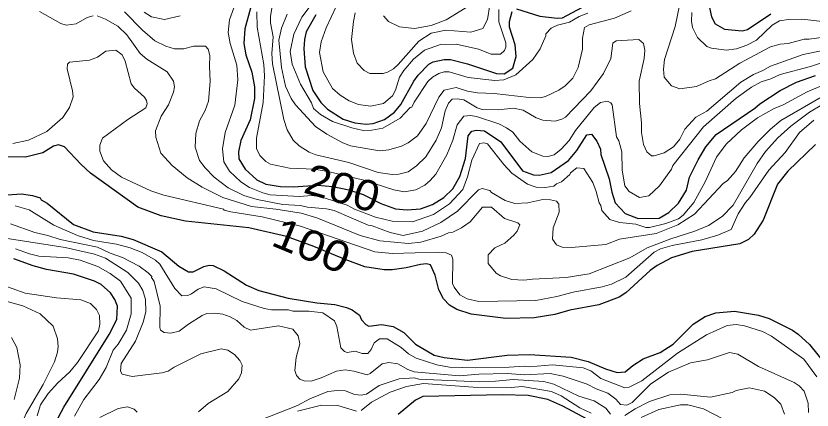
# Model space of a CAD drawing. Extents: x 673.3 to 698.5, y 6984.3 to 7012.3.
# Drawn here: x 680.649 to 682.735, y 6989.157 to 6990.189 of the extents above; entities that cross this region are included whole.
import ezdxf
from ezdxf.enums import TextEntityAlignment as Align

# ---------------------------------------------------------------- set-up
doc = ezdxf.new("R2010")
doc.units = 0
doc.header["$LTSCALE"] = 0.032
doc.layers.add('1', color=7, linetype='Continuous', lineweight=25)
doc.layers.add('2', color=7, linetype='Continuous', lineweight=13)
doc.layers.add('61', color=7, linetype='Continuous')

msp = doc.modelspace()

# ---------------------------------------------------------------- linework, layer by layer
at = {"layer": '1'}
for points in [[(681.9607, 6990.2078), (682.0217, 6990.1883), (682.067, 6990.1834), (682.0813, 6990.1841), (682.145, 6990.2186)], [(682.464, 6990.2193), (682.4707, 6990.1872), (682.4803, 6990.1688), (682.5048, 6990.1543), (682.5514, 6990.15), (682.5654, 6990.154), (682.6261, 6990.1948)], [(681.2635, 6990.2099), (681.249, 6990.1555), (681.2464, 6990.1173), (681.2518, 6990.0876), (681.2669, 6990.0422), (681.2741, 6990.0037), (681.2741, 6989.9734), (681.2628, 6989.9173), (681.2381, 6989.8627), (681.2319, 6989.8336), (681.2336, 6989.815), (681.2495, 6989.7879), (681.2806, 6989.7602), (681.304, 6989.7486), (681.3426, 6989.7423), (681.3754, 6989.7412), (681.4391, 6989.746), (681.4791, 6989.7429), (681.5213, 6989.7334), (681.5587, 6989.7211), (681.6048, 6989.6983), (681.6436, 6989.6842), (681.6742, 6989.681), (681.7087, 6989.6841), (681.7404, 6989.6957), (681.7698, 6989.7135), (681.7933, 6989.7366), (681.8123, 6989.7685), (681.8266, 6989.8155), (681.8336, 6989.8749), (681.843, 6989.8877), (681.8556, 6989.8901), (681.8766, 6989.8885), (681.9197, 6989.8594), (681.9757, 6989.7831), (682.0051, 6989.773), (682.0195, 6989.7722), (682.0508, 6989.7793), (682.0964, 6989.8109), (682.1182, 6989.8367), (682.1444, 6989.8775), (682.1568, 6989.8795), (682.1707, 6989.8616), (682.1804, 6989.8399), (682.1814, 6989.8259), (682.2035, 6989.7629), (682.2099, 6989.7278), (682.2189, 6989.6997), (682.2449, 6989.672), (682.2791, 6989.659), (682.3338, 6989.6595), (682.3595, 6989.674), (682.3843, 6989.6991), (682.4053, 6989.7331), (682.4139, 6989.7669), (682.4358, 6989.8123), (682.4565, 6989.8468), (682.4833, 6989.8785), (682.5843, 6989.9479), (682.5975, 6989.9594), (682.6513, 6989.9936), (682.6941, 6990.0155), (682.7436, 6990.0328)], [(681.5067, 6989.9189), (681.5367, 6989.9089), (681.5666, 6989.9057), (681.5849, 6989.9076), (681.615, 6989.9181), (681.6411, 6989.9371), (681.6576, 6989.9576), (681.6912, 6990.0185), (681.7027, 6990.0338), (681.7308, 6990.0626), (681.7419, 6990.0686), (681.7706, 6990.075), (681.7872, 6990.075), (681.8322, 6990.0638), (681.9078, 6990.0385), (681.9281, 6990.0377), (681.9512, 6990.0522), (681.9598, 6990.0829), (681.9565, 6990.1132), (681.942, 6990.1597), (681.942, 6990.175), (681.9488, 6990.2007)], [(681.4349, 6990.1925), (681.4098, 6990.1479), (681.4053, 6990.1279), (681.4037, 6990.1033), (681.4069, 6990.0558), (681.427, 6989.9941), (681.4482, 6989.9629), (681.4653, 6989.945), (681.5067, 6989.9189)], [(682.7431, 6989.8521), (682.6714, 6989.7824), (682.6441, 6989.749), (682.6063, 6989.6545), (682.583, 6989.6177), (682.5678, 6989.6037), (682.5454, 6989.592), (682.4208, 6989.5726), (682.3667, 6989.5553), (682.3292, 6989.5359), (682.3107, 6989.5225), (682.2468, 6989.4644), (682.2289, 6989.4522), (682.1757, 6989.4324), (682.1002, 6989.4187), (682.0605, 6989.4072), (682.0068, 6989.3983), (681.9324, 6989.3967), (681.8416, 6989.4077), (681.8037, 6989.4202), (681.7851, 6989.432), (681.769, 6989.4483), (681.7573, 6989.4721), (681.7472, 6989.5102), (681.7353, 6989.5369), (681.7245, 6989.54), (681.7087, 6989.5386), (681.6715, 6989.5294), (681.6349, 6989.5246), (681.6142, 6989.5246), (681.5631, 6989.5322), (681.5117, 6989.5512), (681.4293, 6989.5854), (681.3578, 6989.6111), (681.2592, 6989.6345), (681.0936, 6989.6515), (681.0302, 6989.6658), (680.9686, 6989.6887), (680.8447, 6989.7777), (680.8191, 6989.8012), (680.7769, 6989.8467), (680.7607, 6989.852), (680.748, 6989.8478), (680.7197, 6989.8305), (680.6744, 6989.8193), (680.6132, 6989.8201)], [(680.6031, 6989.7192), (680.6636, 6989.7232), (680.6924, 6989.7193), (680.7129, 6989.7125), (680.7155, 6989.7078), (680.7311, 6989.6986), (680.8006, 6989.6427), (680.852, 6989.624), (680.9253, 6989.6126), (680.9568, 6989.6034), (681.0311, 6989.5711), (681.076, 6989.5337), (681.101, 6989.5189), (681.1132, 6989.519), (681.1411, 6989.5332), (681.1552, 6989.5367), (681.1658, 6989.5359), (681.1946, 6989.5215), (681.2532, 6989.4837), (681.2858, 6989.47)], [(680.7341, 6989.0616), (680.7302, 6989.0717), (680.7382, 6989.0959), (680.7751, 6989.1649), (680.8932, 6989.3546), (680.9134, 6989.3943), (680.9157, 6989.4287), (680.9085, 6989.4463), (680.8967, 6989.4637), (680.8726, 6989.4862), (680.8548, 6989.4947), (680.7999, 6989.5132), (680.7295, 6989.5251), (680.6947, 6989.5347), (680.6435, 6989.5531)], [(681.2858, 6989.47), (681.3628, 6989.4503), (681.4379, 6989.4375), (681.4845, 6989.4333), (681.5155, 6989.4259), (681.5298, 6989.4195), (681.5489, 6989.4051), (681.5544, 6989.3932), (681.5654, 6989.3814), (681.5733, 6989.3766), (681.6067, 6989.3812), (681.6376, 6989.3762), (681.665, 6989.3599), (681.6958, 6989.3293), (681.7447, 6989.3009), (681.7706, 6989.2949), (681.8317, 6989.2876), (681.9358, 6989.3006), (681.9941, 6989.3023), (682.1032, 6989.2956), (682.1485, 6989.2844), (682.1934, 6989.2653), (682.224, 6989.2553), (682.2447, 6989.2567), (682.2655, 6989.2739), (682.2919, 6989.2907), (682.3363, 6989.3076), (682.3703, 6989.3291), (682.4227, 6989.3822), (682.4541, 6989.4018), (682.4821, 6989.4112), (682.5312, 6989.4162), (682.5938, 6989.4058), (682.6218, 6989.3965), (682.6828, 6989.3659), (682.698, 6989.3557), (682.728, 6989.3288), (682.7718, 6989.2744)], [(682.1459, 6989.1333), (682.0821, 6989.1674), (682.0426, 6989.1842), (681.9908, 6989.1947), (681.9238, 6989.1971), (681.7153, 6989.1924), (681.696, 6989.1825), (681.6509, 6989.145)]]:
    msp.add_lwpolyline(points, dxfattribs=at)
at = {"layer": '2'}
for points in [[(682.1474, 6990.1966), (682.1246, 6990.1875), (682.0993, 6990.1731), (682.068, 6990.1651), (682.0513, 6990.1574), (682.0374, 6990.1426), (682.0372, 6990.1372), (682.0225, 6990.1027), (682.0034, 6990.0755), (681.9586, 6990.0346), (681.927, 6990.022), (681.9035, 6990.0197), (681.8338, 6990.0284), (681.7839, 6990.0424), (681.771, 6990.0424), (681.7567, 6990.0383), (681.7408, 6990.0288), (681.7284, 6990.0172), (681.6921, 6989.963), (681.6863, 6989.9507), (681.6819, 6989.9493), (681.6554, 6989.9213), (681.6099, 6989.8949), (681.5816, 6989.8897), (681.559, 6989.8894), (681.5292, 6989.896), (681.4789, 6989.9124), (681.4474, 6989.931), (681.4289, 6989.9465), (681.4235, 6989.9619), (681.3945, 6990.0102), (681.3733, 6990.0626), (681.3678, 6990.0965), (681.3774, 6990.1419), (681.3979, 6990.1858), (681.4466, 6990.2503)], [(681.7822, 6989.9607), (681.7734, 6989.9407), (681.7636, 6989.8962), (681.75, 6989.8639), (681.7232, 6989.8206), (681.6984, 6989.7964), (681.6767, 6989.7812), (681.6523, 6989.7746), (681.6347, 6989.7738), (681.5981, 6989.7795), (681.5211, 6989.8056), (681.4345, 6989.8254), (681.4173, 6989.8325), (681.3912, 6989.8488), (681.3757, 6989.8634), (681.3599, 6989.8909), (681.3514, 6989.9176), (681.3214, 6990.0634), (681.3198, 6990.0907), (681.3228, 6990.1343), (681.3165, 6990.1709), (681.3165, 6990.1884), (681.3231, 6990.2284)], [(681.538, 6990.1972), (681.5331, 6990.1744), (681.5283, 6990.1271), (681.5334, 6990.0918), (681.5431, 6990.0659), (681.5613, 6990.046), (681.5767, 6990.0384), (681.6116, 6990.0384), (681.6224, 6990.0416), (681.6379, 6990.0509), (681.6507, 6990.0623), (681.7047, 6990.1229), (681.7367, 6990.1442), (681.7751, 6990.1516), (681.8412, 6990.1468), (681.8726, 6990.1565), (681.8841, 6990.18), (681.8907, 6990.2187)], [(681.6117, 6990.1896), (681.6253, 6990.1745), (681.6536, 6990.1606), (681.693, 6990.1565), (681.737, 6990.1639), (681.7761, 6990.1794), (681.8371, 6990.2169)], [(682.3873, 6990.2165), (682.3759, 6990.1612), (682.3484, 6990.0753), (682.3451, 6990.0497), (682.3473, 6990.0291), (682.3666, 6990.0064), (682.388, 6989.9985), (682.4319, 6990.0041), (682.4648, 6990.0196), (682.4816, 6990.0248), (682.5449, 6990.0654), (682.626, 6990.1084), (682.651, 6990.115), (682.6718, 6990.1171), (682.7134, 6990.1287), (682.7266, 6990.1284), (682.7843, 6990.1362), (682.9118, 6990.166), (682.9445, 6990.1776), (682.9524, 6990.1779), (682.9874, 6990.1922)], [(680.8517, 6990.1897), (680.8364, 6990.1855), (680.8072, 6990.1683), (680.7807, 6990.1647), (680.7667, 6990.1691), (680.7109, 6990.2011)], [(680.9339, 6990.2003), (680.9812, 6990.1521), (681.013, 6990.1243), (681.0418, 6990.1098), (681.065, 6990.1028), (681.0892, 6990.1034), (681.1145, 6990.11), (681.146, 6990.11), (681.1528, 6990.1018), (681.1575, 6990.0855), (681.156, 6990.0575), (681.1584, 6990.0174), (681.1536, 6989.9659), (681.1447, 6989.9418), (681.1301, 6989.9141), (681.1206, 6989.881), (681.1186, 6989.8452), (681.1304, 6989.8104), (681.145, 6989.7912), (681.1686, 6989.7673), (681.2056, 6989.7386), (681.2464, 6989.7192), (681.2816, 6989.7083), (681.3485, 6989.6956), (681.395, 6989.693), (681.4129, 6989.6882), (681.4625, 6989.6842), (681.4829, 6989.68), (681.5718, 6989.641), (681.5828, 6989.6393), (681.6295, 6989.6219), (681.6634, 6989.6142), (681.7145, 6989.6257), (681.7626, 6989.6482), (681.8057, 6989.6783), (681.8606, 6989.7338), (681.8704, 6989.737)], [(681.0793, 6990.1893), (681.0386, 6990.1801), (681.0048, 6990.1869), (680.9855, 6990.1992)], [(682.1693, 6989.7291), (682.16, 6989.7528), (682.1367, 6989.7894), (682.1188, 6989.7912), (682.1015, 6989.7783), (682.1005, 6989.7743), (682.078, 6989.7544), (682.0651, 6989.7492), (682.0585, 6989.7433), (682.0358, 6989.7396), (682.0121, 6989.7404), (681.989, 6989.7486), (681.9486, 6989.7778), (681.9274, 6989.8004), (681.8846, 6989.8544), (681.8745, 6989.8566), (681.8639, 6989.8551), (681.8434, 6989.8115), (681.8325, 6989.7677), (681.8197, 6989.7347), (681.7847, 6989.6971), (681.743, 6989.6693), (681.6881, 6989.65), (681.6344, 6989.6515), (681.5913, 6989.6623), (681.5364, 6989.6833), (681.5167, 6989.6939), (681.4457, 6989.7164), (681.4235, 6989.719), (681.392, 6989.716), (681.3151, 6989.7207), (681.2959, 6989.7255), (681.2614, 6989.7402), (681.2383, 6989.755), (681.2091, 6989.7824), (681.1942, 6989.8069), (681.1903, 6989.8411), (681.1974, 6989.8838), (681.2228, 6989.9559), (681.231, 6990.0216), (681.2278, 6990.0602), (681.2106, 6990.1174), (681.205, 6990.1457), (681.2088, 6990.1787), (681.2205, 6990.2108)], [(681.2806, 6990.1998), (681.2815, 6990.1595), (681.2985, 6990.0623), (681.3002, 6990.0327), (681.2969, 6989.9625), (681.2791, 6989.8692), (681.2798, 6989.8424), (681.2878, 6989.8237), (681.3035, 6989.8077), (681.3162, 6989.8007), (681.3663, 6989.7907), (681.4311, 6989.7875), (681.4666, 6989.7817), (681.5602, 6989.7595), (681.6388, 6989.7339), (681.6673, 6989.7282), (681.6966, 6989.7341), (681.7202, 6989.7459), (681.7346, 6989.7579), (681.7488, 6989.7746), (681.7782, 6989.8258), (681.7937, 6989.8634), (681.8053, 6989.9043), (681.8227, 6989.9271), (681.8399, 6989.9284), (681.8558, 6989.926), (681.9145, 6989.9063), (681.9341, 6989.8965), (681.9508, 6989.8845), (681.969, 6989.8615), (682.0003, 6989.8333), (682.0293, 6989.8219), (682.0425, 6989.8213), (682.0592, 6989.8252), (682.0777, 6989.8403), (682.0984, 6989.8627), (682.1152, 6989.8892), (682.1639, 6989.9493), (682.1801, 6989.9627), (682.1985, 6989.966), (682.2072, 6989.9619), (682.2107, 6989.9566), (682.2225, 6989.8728), (682.2285, 6989.8617), (682.2366, 6989.833), (682.2371, 6989.7855), (682.2441, 6989.7445), (682.2556, 6989.7296), (682.2827, 6989.7135), (682.3073, 6989.7176), (682.3348, 6989.7439), (682.366, 6989.7882), (682.3697, 6989.7975), (682.4505, 6989.8987), (682.5354, 6989.9738), (682.576, 6990.0029), (682.6013, 6990.0167), (682.6266, 6990.0248), (682.6505, 6990.0359), (682.7305, 6990.0572), (682.7745, 6990.0719)], [(681.3595, 6990.1937), (681.3447, 6990.1572), (681.3377, 6990.1261), (681.345, 6990.0542), (681.3555, 6990.0053), (681.3701, 6989.9727), (681.3818, 6989.956), (681.4341, 6989.8996), (681.4637, 6989.8792), (681.5056, 6989.8566), (681.5253, 6989.8488), (681.6013, 6989.8357), (681.6262, 6989.8381), (681.6591, 6989.8481), (681.6767, 6989.8569), (681.7015, 6989.8754), (681.7238, 6989.9076), (681.7567, 6989.9768), (681.771, 6989.9944), (681.8026, 6990.0017)], [(681.4877, 6990.2138), (681.4616, 6990.1584), (681.449, 6990.1213), (681.4444, 6990.0933), (681.4543, 6990.0424), (681.4787, 6989.9991), (681.4985, 6989.9813), (681.5223, 6989.9672), (681.5462, 6989.9574), (681.5777, 6989.9529), (681.6121, 6989.9603), (681.6355, 6989.9796), (681.6434, 6989.9946), (681.6543, 6990.0292), (681.6652, 6990.046), (681.6907, 6990.0763), (681.7198, 6990.0998), (681.7616, 6990.1144), (681.8021, 6990.1157), (681.8608, 6990.1019), (681.8941, 6990.0895), (681.9182, 6990.089), (681.9287, 6990.0985), (681.9321, 6990.1071), (681.9321, 6990.1187), (681.9143, 6990.1742), (681.9138, 6990.2059)], [(681.8026, 6990.0017), (681.8322, 6989.9925), (681.8583, 6989.988), (681.9018, 6989.9862), (681.9937, 6989.9758), (682.0225, 6989.9749), (682.0366, 6989.9783), (682.0717, 6989.9949), (682.0877, 6990.0064), (682.108, 6990.0262), (682.1219, 6990.0539), (682.1333, 6990.1025), (682.1334, 6990.131), (682.1383, 6990.159), (682.1506, 6990.1655), (682.2172, 6990.1834), (682.261, 6990.2028)], [(682.8812, 6990.2011), (682.8022, 6990.181), (682.7618, 6990.1745), (682.7074, 6990.181), (682.6727, 6990.1801), (682.6489, 6990.1765), (682.6298, 6990.1651), (682.5889, 6990.1256), (682.5637, 6990.1123), (682.5365, 6990.1031), (682.5096, 6990.0995), (682.4709, 6990.1052), (682.4585, 6990.1093), (682.4343, 6990.1325), (682.421, 6990.1592), (682.4187, 6990.1757), (682.4198, 6990.198)], [(681.8388, 6989.6495), (681.8166, 6989.6338), (681.7938, 6989.6229), (681.7824, 6989.6214), (681.7634, 6989.6127), (681.71, 6989.5967), (681.6774, 6989.593), (681.6025, 6989.6), (681.5511, 6989.6144), (681.4376, 6989.6603), (681.3966, 6989.6727), (681.3298, 6989.6833), (681.2663, 6989.6898), (681.1917, 6989.7139), (681.1376, 6989.741), (681.0976, 6989.7649), (681.0586, 6989.7978), (681.0286, 6989.8302), (681.0159, 6989.8714), (681.0152, 6989.8885), (681.03, 6989.9271), (681.0488, 6989.9567), (681.0617, 6989.9893), (681.0649, 6990.0036), (681.062, 6990.018), (681.0459, 6990.0427), (680.9921, 6990.076), (680.9747, 6990.0905), (680.9396, 6990.14), (680.9161, 6990.162), (680.8838, 6990.1811), (680.8621, 6990.1898)], [(682.8231, 6990.1108), (682.7113, 6990.0882), (682.6254, 6990.0575), (682.6054, 6990.0461), (682.5807, 6990.0361), (682.5481, 6990.0157), (682.459, 6989.9396), (682.4301, 6989.9239), (682.4014, 6989.8923), (682.3882, 6989.8667), (682.3719, 6989.8464), (682.3473, 6989.8306), (682.3208, 6989.8226), (682.3143, 6989.8229), (682.3014, 6989.8334), (682.2934, 6989.8522), (682.2881, 6989.8843), (682.288, 6989.9095), (682.2824, 6989.96), (682.2816, 6990.0186), (682.2945, 6990.0781), (682.2962, 6990.0999), (682.2934, 6990.1169), (682.2808, 6990.1273), (682.221, 6990.124), (682.2131, 6990.1176), (682.2072, 6990.0774), (682.1882, 6990.0381), (682.1554, 6989.9931), (682.0883, 6989.9242), (682.0793, 6989.9185), (682.0617, 6989.9138), (682.0296, 6989.9159), (682.0123, 6989.9226), (681.9781, 6989.9422), (681.9523, 6989.9479), (681.912, 6989.9432), (681.8707, 6989.9444), (681.8572, 6989.9488), (681.8228, 6989.9692), (681.8057, 6989.9724), (681.7915, 6989.9716), (681.7822, 6989.9607)], [(680.6411, 6989.8555), (680.6823, 6989.8637), (680.7303, 6989.8863), (680.7725, 6989.9231), (680.7897, 6989.9491), (680.7993, 6989.9773), (680.7978, 6989.9934), (680.7835, 6990.0511), (680.7847, 6990.0632), (680.7898, 6990.0677), (680.8422, 6990.0731), (680.8632, 6990.0813), (680.8853, 6990.0967), (680.9109, 6990.0994), (680.9273, 6990.0876), (680.9359, 6990.0705), (680.9512, 6990.0117), (680.9599, 6990), (680.986, 6989.9763), (680.9915, 6989.9675), (680.993, 6989.9593), (680.9895, 6989.9481), (680.9427, 6989.918), (680.876, 6989.8691), (680.8694, 6989.8509), (680.8692, 6989.835), (680.8785, 6989.8093), (680.8995, 6989.7859), (680.9262, 6989.7669), (681.0027, 6989.7311), (681.0366, 6989.7195), (681.1928, 6989.6835), (681.1947, 6989.6809), (681.2126, 6989.676), (681.2943, 6989.6628), (681.3947, 6989.6385), (681.589, 6989.5712), (681.6351, 6989.5669), (681.7556, 6989.5702), (681.7758, 6989.5685), (681.7902, 6989.5629), (681.7937, 6989.5524), (681.7929, 6989.4888), (681.7969, 6989.479), (681.8124, 6989.4586), (681.831, 6989.4481), (681.8619, 6989.4415), (682.011, 6989.4437), (682.0663, 6989.4543), (682.1086, 6989.4657), (682.1849, 6989.4798), (682.209, 6989.4869), (682.2465, 6989.505), (682.3206, 6989.5701), (682.3377, 6989.579), (682.3685, 6989.588), (682.4455, 6989.6028), (682.4881, 6989.6154), (682.5223, 6989.6296), (682.541, 6989.6705), (682.5599, 6989.7002), (682.5718, 6989.7134), (682.6213, 6989.7853), (682.6642, 6989.8314), (682.7013, 6989.884), (682.7387, 6989.9164)], [(682.7761, 6990.0132), (682.7215, 6989.9908), (682.6589, 6989.9563), (682.6352, 6989.9468), (682.5918, 6989.9219), (682.5497, 6989.8905), (682.5094, 6989.8533), (682.4845, 6989.8196), (682.4544, 6989.7548), (682.4252, 6989.701), (682.3972, 6989.6671), (682.3844, 6989.6574), (682.3513, 6989.6452), (682.3087, 6989.6353), (682.299, 6989.6353), (682.2731, 6989.6436), (682.23, 6989.6484), (682.2046, 6989.6563), (682.184, 6989.6792), (682.1814, 6989.6925), (682.1765, 6989.7), (682.1693, 6989.7291)], [(681.8704, 6989.737), (681.8904, 6989.7321), (681.8948, 6989.7264), (681.9308, 6989.706), (681.956, 6989.698), (681.9898, 6989.6997), (682.0297, 6989.7085), (682.0492, 6989.7078), (682.0654, 6989.7037), (682.0714, 6989.6963), (682.0722, 6989.6754), (682.0565, 6989.6343), (682.0545, 6989.6049), (682.065, 6989.5899), (682.0799, 6989.584), (682.1041, 6989.5831), (682.1947, 6989.5906), (682.2305, 6989.6044), (682.3266, 6989.6191), (682.3828, 6989.6423), (682.4262, 6989.6698), (682.502, 6989.7507), (682.5126, 6989.7582), (682.5343, 6989.7822), (682.5569, 6989.8179), (682.5932, 6989.8606), (682.6255, 6989.893), (682.653, 6989.9154), (682.7582, 6989.9767)], [(682.7599, 6989.9563), (682.7276, 6989.937), (682.6792, 6989.9003), (682.6444, 6989.8703), (682.6129, 6989.8338), (682.5906, 6989.803), (682.5278, 6989.6934), (682.4991, 6989.6643), (682.4632, 6989.6403), (682.4271, 6989.6254), (682.3648, 6989.6057), (682.3029, 6989.5819), (682.2576, 6989.5553), (682.1507, 6989.514), (682.0902, 6989.5043), (682.002, 6989.5001), (681.98, 6989.4969), (681.9482, 6989.4985), (681.9187, 6989.5084), (681.9075, 6989.5158), (681.8865, 6989.5405), (681.8858, 6989.5633), (681.9037, 6989.5815), (681.9295, 6989.5941), (681.9537, 6989.6146), (681.962, 6989.6253), (681.9687, 6989.6423), (681.9642, 6989.6476), (681.9287, 6989.659), (681.8949, 6989.6883), (681.8712, 6989.6881), (681.8388, 6989.6495)], [(681.0657, 6989.4757), (681.0259, 6989.539), (681.0149, 6989.5499), (680.9796, 6989.57), (680.9486, 6989.5817), (680.9131, 6989.5912), (680.8526, 6989.601), (680.8106, 6989.6141), (680.7483, 6989.6408), (680.684, 6989.6816), (680.6477, 6989.6921)], [(680.6355, 6989.6451), (680.6986, 6989.6224), (680.7332, 6989.6142), (680.7649, 6989.6034), (680.8631, 6989.5833), (680.8962, 6989.5675), (680.9283, 6989.5565), (680.9726, 6989.5336), (680.9961, 6989.5166), (681.0051, 6989.5069), (681.0042, 6989.5044), (681.0111, 6989.4936), (681.0273, 6989.429), (681.0265, 6989.3733), (681.0283, 6989.3666), (681.0378, 6989.3601), (681.0548, 6989.3584), (681.077, 6989.364), (681.101, 6989.3822), (681.1371, 6989.4047), (681.1491, 6989.4096), (681.1693, 6989.4105), (681.1911, 6989.408), (681.2109, 6989.4014), (681.2277, 6989.3917), (681.2472, 6989.3739), (681.2641, 6989.3658), (681.3374, 6989.3779), (681.3745, 6989.3688), (681.389, 6989.3514), (681.393, 6989.3302), (681.3832, 6989.2947), (681.3796, 6989.2607), (681.3844, 6989.2473), (681.3931, 6989.2379), (681.4039, 6989.2339), (681.4223, 6989.233), (681.4484, 6989.2412), (681.4891, 6989.259), (681.5117, 6989.2622), (681.5347, 6989.259), (681.569, 6989.2494), (681.5773, 6989.2528), (681.6085, 6989.2782), (681.6259, 6989.2818), (681.6497, 6989.2779), (681.676, 6989.2632), (681.6922, 6989.2572), (681.8112, 6989.2462), (681.8615, 6989.251), (681.9357, 6989.2525), (681.981, 6989.2492), (682.0484, 6989.2525), (682.0826, 6989.2459)], [(680.6164, 6989.6076), (680.7788, 6989.5824), (680.8553, 6989.5653), (680.8843, 6989.5545), (680.9424, 6989.5174), (680.9704, 6989.4896), (680.982, 6989.4703), (680.989, 6989.4469), (680.9892, 6989.4141), (680.9829, 6989.3871), (680.9629, 6989.337), (680.9252, 6989.2788), (680.9232, 6989.2589), (680.928, 6989.2512), (680.9536, 6989.2445), (681.0317, 6989.2542), (681.048, 6989.2592), (681.0638, 6989.2695), (681.1341, 6989.3038), (681.1872, 6989.3175), (681.2044, 6989.3135), (681.2216, 6989.3026), (681.2358, 6989.2868), (681.2415, 6989.2743), (681.2399, 6989.2542), (681.2331, 6989.2388), (681.2042, 6989.2055), (681.1525, 6989.1739), (681.1272, 6989.152)], [(680.6485, 6989.5791), (680.6851, 6989.5659), (680.7092, 6989.5603), (680.7858, 6989.5554), (680.8179, 6989.5498), (680.8635, 6989.5328), (680.8963, 6989.5147), (680.9236, 6989.4946), (680.9508, 6989.45), (680.9509, 6989.4092), (680.939, 6989.3659), (680.9176, 6989.3299), (680.9042, 6989.3139), (680.8855, 6989.2686), (680.8674, 6989.2371), (680.8269, 6989.1847), (680.8024, 6989.1409)], [(680.7048, 6989.1416), (680.7137, 6989.1709), (680.7338, 6989.1999), (680.759, 6989.2286), (680.7906, 6989.2568), (680.8111, 6989.2813), (680.8657, 6989.3643), (680.8693, 6989.3822), (680.8685, 6989.4046), (680.8604, 6989.4203), (680.8449, 6989.4356), (680.8197, 6989.4455), (680.7556, 6989.4505), (680.6732, 6989.4634), (680.6047, 6989.4878)], [(682.7468, 6989.2438), (682.713, 6989.2902), (682.6281, 6989.3504), (682.6043, 6989.3623), (682.5574, 6989.3772), (682.5354, 6989.3811), (682.512, 6989.3787), (682.4576, 6989.354), (682.3823, 6989.3063), (682.2883, 6989.2331), (682.2552, 6989.2169), (682.2439, 6989.2151), (682.181, 6989.2392), (682.1548, 6989.2594), (682.1351, 6989.2672), (682.0544, 6989.2754), (681.9942, 6989.2705), (681.9808, 6989.272), (681.9413, 6989.2689), (681.8534, 6989.2672), (681.785, 6989.2697), (681.752, 6989.2758), (681.6974, 6989.2926), (681.6773, 6989.3045), (681.6583, 6989.3211), (681.6218, 6989.3437), (681.6018, 6989.3437), (681.5877, 6989.3331), (681.5796, 6989.3154), (681.5711, 6989.3055), (681.5565, 6989.3047), (681.5379, 6989.3112), (681.5167, 6989.308), (681.5097, 6989.3099), (681.5006, 6989.3195), (681.4901, 6989.3757), (681.484, 6989.3903), (681.4534, 6989.4112), (681.4178, 6989.4162), (681.3749, 6989.4163), (681.3637, 6989.4194), (681.3191, 6989.4195), (681.2992, 6989.4226), (681.2418, 6989.4414), (681.1737, 6989.4746), (681.1426, 6989.4797), (681.1264, 6989.474), (681.1091, 6989.4612), (681.0993, 6989.4573), (681.0837, 6989.4562), (681.0657, 6989.4757)], [(680.6264, 6989.4416), (680.6672, 6989.4296), (680.7128, 6989.4092), (680.7473, 6989.3769), (680.7587, 6989.3431), (680.7603, 6989.3235), (680.7585, 6989.3089), (680.7503, 6989.283), (680.7205, 6989.2235), (680.676, 6989.1478), (680.6472, 6989.0818)], [(680.6448, 6989.1847), (680.6591, 6989.2405), (680.6609, 6989.2756), (680.6519, 6989.3209), (680.6375, 6989.3474)], [(682.0826, 6989.2459), (682.1458, 6989.2247), (682.1689, 6989.2124), (682.1996, 6989.2011), (682.2207, 6989.1854), (682.2328, 6989.1719), (682.2494, 6989.1695), (682.2637, 6989.1767), (682.3121, 6989.226), (682.3587, 6989.2565), (682.4159, 6989.2802), (682.4605, 6989.2885), (682.518, 6989.3078), (682.54, 6989.3029), (682.5943, 6989.2707), (682.6879, 6989.2289), (682.7007, 6989.2201), (682.714, 6989.2061), (682.7244, 6989.1749), (682.7252, 6989.1504)], [(681.2644, 6989.121), (681.3871, 6989.1689), (681.4191, 6989.1865), (681.4659, 6989.2053), (681.4912, 6989.2086), (681.5122, 6989.2071), (681.5364, 6989.198), (681.5538, 6989.196), (681.5676, 6989.1989), (681.6005, 6989.221), (681.6531, 6989.2385), (681.6932, 6989.2411), (681.7048, 6989.2377), (681.8624, 6989.2313), (681.9054, 6989.2323), (681.9521, 6989.237), (682.0322, 6989.232), (682.0583, 6989.2246), (682.1237, 6989.1933), (682.1637, 6989.1807)], [(681.5535, 6989.1555), (681.5803, 6989.1776), (681.6292, 6989.2036), (681.6721, 6989.2185), (681.717, 6989.2264), (681.8465, 6989.2167), (681.9462, 6989.2159), (681.9748, 6989.2183), (682.0524, 6989.2054), (682.0774, 6989.1945), (682.1263, 6989.1631), (682.1556, 6989.1489)], [(682.2443, 6989.1423), (682.271, 6989.1604), (682.3089, 6989.1795), (682.3622, 6989.1971), (682.3911, 6989.1986), (682.4683, 6989.1908), (682.5253, 6989.2027), (682.5354, 6989.2084), (682.5706, 6989.215), (682.6098, 6989.206), (682.6351, 6989.1897), (682.6523, 6989.1721), (682.6627, 6989.1463)], [(682.1637, 6989.1807), (682.1941, 6989.1615), (682.2067, 6989.1466)], [(680.8689, 6989.1378), (680.9174, 6989.1613), (680.9419, 6989.1654), (680.9593, 6989.1591), (680.9671, 6989.1515)], [(681.3871, 6989.1538), (681.45, 6989.1694), (681.4922, 6989.1687), (681.541, 6989.154)], [(682.287, 6989.1375), (682.3328, 6989.158), (682.3901, 6989.1703), (682.4092, 6989.1703), (682.4501, 6989.1604), (682.5024, 6989.1335)]]:
    msp.add_lwpolyline(points, dxfattribs=at)

# ---------------------------------------------------------------- texts
at = {"layer": '61'}
for s, rotation, width, p in [('200', 343.786, 1.1, (681.4933, 6989.6999)), ('100', 337.521, 1.15, (681.4088, 6989.5506))]:
    msp.add_text(s, height=0.08, rotation=rotation, dxfattribs=dict(at, width=width)).set_placement(p, align=Align.CENTER)

doc.saveas('drawing.dxf')
